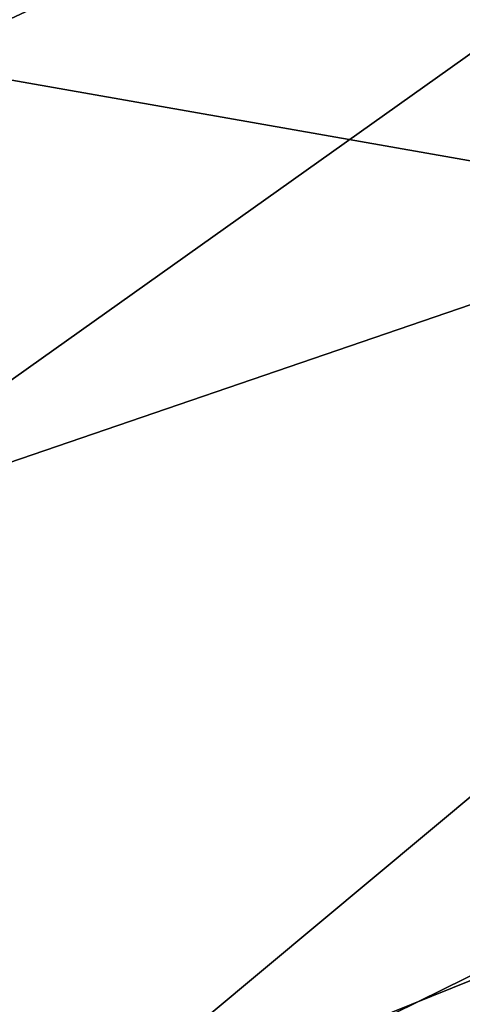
# Model space of a CAD drawing. Header units: metres. Extents: x -80 to 80, y -455 to 95.
# Tile 723 of 1056: x -19.984 to -19.027, y 3.713 to 5.845. Entities that reach past the tile are written whole.
import ezdxf

# ---------------------------------------------------------------- set-up
doc = ezdxf.new("R2010")
doc.units = ezdxf.units.M
doc.layers.add('solid_501010_K', color=7, linetype='CONTINUOUS')
doc.layers.add('solid_501010_k_02', color=7, linetype='CONTINUOUS')

msp = doc.modelspace()

# ---------------------------------------------------------------- linework, layer by layer
at = {"layer": 'solid_501010_K'}
msp.add_3dface([(-21.355679, 2.617663, 653.125549), (-14.5, 6, 654), (-21.62187, 6, 653.125549)], dxfattribs=at)
at = {"layer": 'solid_501010_k_02'}
for points in [[(-19.918764, -22.268745), (-20.22225, 22.054205), (-18.325687, 23.079607)], [(-19.918764, -22.268745), (-18.325687, 23.079607), (-17.999229, -23.241482)], [(-21.835522, -21.210194), (-20.22225, 22.054205), (-19.918764, -22.268745)], [(-16.786697, 7.352521, 52), (-21.058813, 6.250673, 39.216656), (-20.779306, 5.484732, 40.242504)], [(-16.786697, 7.352521, 52), (-20.779306, 5.484732, 40.242504), (-20.484312, 4.722481, 41.183338)], [(-16.786697, 7.352521, 52), (-20.484312, 4.722481, 41.183338), (-16.844088, 5.970558, 52)], [(-21.62187, 6, 634.874451), (-14.5, 6, 634), (-14.444818, 4.73618, 634)], [(-21.355679, 2.617663, 634.874451), (-21.62187, 6, 634.874451), (-14.444818, 4.73618, 634)], [(-21.355679, 2.617663, 653.125549), (-14.444818, 4.73618, 654), (-14.5, 6, 654)], [(-19.931479, 3.39236, 42.633884), (-16.844088, 5.970558, 52), (-20.484312, 4.722481, 41.183338)], [(-16.792423, 4.659485, 52), (-16.844088, 5.970558, 52), (-19.931479, 3.39236, 42.633884)], [(-21.355679, 2.617663, 634.874451), (-14.444818, 4.73618, 634), (-14.279743, 3.482287, 634)], [(-21.355679, 2.617663, 653.125549), (-14.279743, 3.482287, 654), (-14.444818, 4.73618, 654)], [(-20.349428, 2.588063, 41.649055), (-19.931479, 3.39236, 42.633884), (-20.484312, 4.722481, 41.183338)], [(-16.792423, 4.659485, 52), (-19.931479, 3.39236, 42.633884), (-19.692831, 2.851675, 43.156826)], [(-16.637228, 3.349119, 52), (-16.792423, 4.659485, 52), (-19.692831, 2.851675, 43.156826)]]:
    msp.add_3dface(points, dxfattribs=at)

doc.saveas('drawing.dxf')
